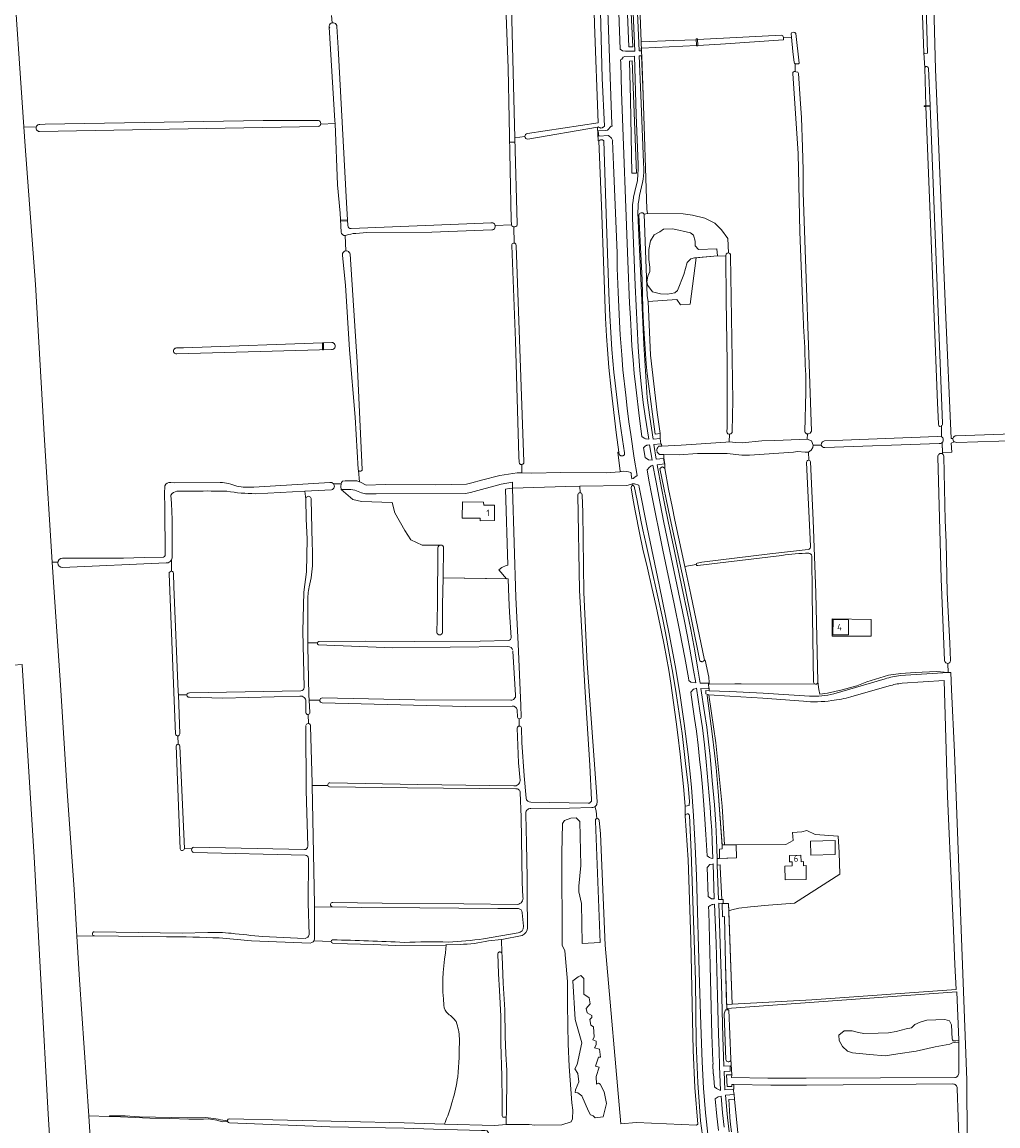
# Model space of a CAD drawing. Header units: metres. Extents: x 209813 to 223847, y 571801 to 587119.
# Tile 583 of 656: x 217179 to 217776, y 580161 to 580837. Entities that reach past the tile are written whole.
import ezdxf
from ezdxf.enums import TextEntityAlignment as Align

# ---------------------------------------------------------------- set-up
doc = ezdxf.new("R2010")
doc.units = ezdxf.units.M
for name, color, linetype, lineweight in [('B-RO-GR-BEPLANTING_CULTUUR_BOSPLANTSOEN-GV', 8, 'Continuous', 0), ('B-RO-GR-GRAS-GV', 8, 'Continuous', 0), ('B-RO-GR-HOUTWAL-GV', 8, 'Continuous', 0), ('B-RO-KW-KUNSTWERK_STUW-G', 8, 'Continuous', 0), ('B-RO-KW-KUNSTWERK_STUW-GV', 8, 'Continuous', 0), ('B-RO-OG-BEBOUWING-GV', 8, 'Continuous', 0), ('B-RO-OG-BEBOUWING-T18', 8, 'Continuous', 0), ('B-RO-OG-TERREIN_CULTUURSCHEIDING-GV', 8, 'Continuous', 0), ('B-RO-OG-TERREIN_ERF-GV', 8, 'Continuous', 0), ('B-RO-OG-WATER_GREPPEL-GV', 8, 'Continuous', 0), ('B-RO-OG-WATER_MEER-GV', 8, 'Continuous', 0), ('B-RO-OG-WEG-GV', 8, 'Continuous', 0), ('B-RO-VH-ONVERHARD-GV', 8, 'Continuous', 0)]:
    doc.layers.add(name, color=color, linetype=linetype, lineweight=lineweight)
doc.styles.add('NLCS-ISO-M200-T18', font='txt', dxfattribs={"height": 0.36})

msp = doc.modelspace()

# ---------------------------------------------------------------- linework, layer by layer
at = {"layer": 'B-RO-GR-BEPLANTING_CULTUUR_BOSPLANTSOEN-GV', "flags": 128}
for points in [[(217716.608, 580436.599), (217745.806, 580438.393), (217738.852, 580439.089), (217725.75, 580438.496), (217717.018, 580437.861), (217709.351, 580436.761), (217696.055, 580432.858), (217689.983, 580430.337), (217681.014, 580427.876), (217672.124, 580425.892), (217667.282, 580425.296), (217666.721, 580428.131), (217666.216, 580432.683)], [(217664.794, 580431.334), (217619.214, 580431.447), (217615.42, 580431.582), (217599.714, 580431.357), (217599.318, 580431.385), (217599.452, 580428.923), (217599.7, 580428.907), (217599.695, 580428.051), (217599.575, 580427.282), (217612.235, 580426.818), (217632.645, 580425.863), (217661.069, 580424.05)], [(217675.969, 580425.398), (217707.312, 580434.565)]]:
    msp.add_lwpolyline(points, dxfattribs=at)
at = {"layer": 'B-RO-GR-BEPLANTING_CULTUUR_BOSPLANTSOEN-GV'}
for points in [[(217666.216, 580432.683, -0.4378379), (217664.794, 580431.334)], [(217707.312, 580434.565, -0.0603189), (217716.608, 580436.599)], [(217661.069, 580424.05, 0.078137), (217675.969, 580425.398)]]:
    msp.add_lwpolyline(points, format="xyb", dxfattribs=at)
at = {"layer": 'B-RO-GR-GRAS-GV', "flags": 128}
for points in [[(217488.547, 580768.381), (217531.753, 580774.918), (217529.582, 580835.377), (217528.601, 580873.579), (217525.158, 580942.184), (217524.533, 580953.521), (217524.008, 580961.072), (217523.367, 580968.615), (217522.624, 580976.148), (217521.799, 580983.672), (217520.894, 580991.188)], [(217325.871, 580930.107), (217312.257, 580928.895), (217300.837, 580928.679), (217275.062, 580928.773), (217252.269, 580929.605), (217169.589, 580930.891), (217173.211, 580877.217), (217180.389, 580772.556)], [(217478.705, 580712.754), (217478.621, 580715.398), (217476.639, 580808.446), (217472.325, 580921.905)], [(217475.671, 580921.677), (217478.118, 580870.192), (217480.863, 580765.701)], [(217729.566, 580897.727), (217734.289, 580891.309), (217736.078, 580885.087), (217738.195, 580807.828), (217744.28, 580660.455), (217747.743, 580581.75), (217748.813, 580581.804)], [(217668.268, 580577.718), (217668.434, 580578.873), (217668.966, 580579.754), (217670.329, 580580.219), (217681.395, 580580.75), (217739.121, 580582.963), (217741.744, 580582.746), (217741.759, 580589.218), (217740.891, 580589.133), (217740.263, 580589.43), (217739.924, 580590.6), (217739.454, 580603.473), (217734.932, 580718.636), (217732.274, 580784.986), (217731.19, 580784.945), (217731.172, 580785.423), (217732.255, 580785.464), (217731.527, 580808.553), (217730.964, 580817.845), (217728.603, 580886.337)], [(217556.853, 580857.292), (217558.018, 580824.547), (217577.784, 580825.314), (217591.75, 580825.878), (217591.733, 580826.37), (217592.507, 580826.397), (217592.524, 580825.909), (217643.995, 580828.611), (217644.687, 580828.292), (217645.086, 580827.26)], [(217368.994, 580836.167), (217368.659, 580840.683)], [(217362.016, 580774.135), (217370.806, 580774.467), (217370.734, 580776.164), (217367.268, 580833.585)], [(217371.917, 580833.868), (217372.598, 580820.812), (217377.89, 580725.958), (217378.645, 580712.099)], [(217650.025, 580827.43), (217649.78, 580829.449), (217650.137, 580830.133), (217651.467, 580830.441), (217652.129, 580830.276), (217652.738, 580829.726), (217654.808, 580811.43), (217654.344, 580811.061), (217652.199, 580811.028)], [(217650.025, 580827.43), (217645.086, 580827.26), (217645.134, 580825.696), (217606.637, 580823.056), (217592.647, 580822.382), (217592.656, 580822.109), (217591.882, 580822.082), (217591.873, 580822.345), (217558.498, 580820.739), (217558.153, 580820.743), (217558.397, 580815.484), (217559.386, 580791.859), (217561.569, 580722.035), (217561.858, 580719.405), (217583.722, 580719.172), (217589.489, 580718.492), (217597.056, 580716.693), (217603.119, 580713.553), (217607.141, 580709.478), (217611.189, 580704.16), (217611.437, 580695.305)], [(217651.662, 580811.865), (217650.789, 580818.652), (217650.025, 580827.43)], [(217652.31, 580806.299), (217652.199, 580811.028)], [(217656.991, 580661.517), (217655.054, 580708.283), (217654.082, 580756.161), (217650.817, 580805.165)], [(217652.31, 580806.299), (217652.738, 580806.233), (217653.832, 580805.98), (217654.255, 580805.133), (217655.366, 580789.682), (217656.16, 580778.093), (217656.848, 580759.995), (217657.218, 580746.078), (217657.122, 580732.261), (217662.296, 580586.187), (217661.529, 580584.996), (217660.525, 580584.556), (217659.755, 580584.511), (217659.717, 580581.3), (217662.276, 580580.348), (217663.33, 580577.696)], [(217193.421, 580774.202), (217326.772, 580776.452), (217360.601, 580776.421)], [(217187.984, 580772.359), (217180.389, 580772.556), (217181.201, 580760.716), (217187.445, 580675.925), (217192.964, 580580.751), (217197.64, 580505.996), (217201.282, 580505.969)], [(217360.528, 580772.711), (217189.929, 580769.678)], [(217190.085, 580773.942), (217193.421, 580774.202)], [(217374.513, 580707.998), (217373.84, 580719.757), (217372.384, 580737.087), (217370.806, 580774.467)], [(217485.098, 580560.65), (217491.081, 580560.559), (217508.868, 580560.974), (217536.754, 580560.666), (217545.11, 580561.318), (217545.799, 580561.441), (217545.231, 580561.732), (217543.793, 580573.311), (217544.327, 580573.377), (217542.855, 580585.313), (217539.774, 580611.653), (217538.301, 580625.259), (217537.379, 580636.169), (217536.852, 580644.364), (217536.328, 580655.3), (217535.21, 580684.507), (217533.781, 580724.056), (217532.254, 580763.998), (217531.782, 580763.98), (217531.406, 580772.415), (217488.719, 580764.983)], [(217486.979, 580766.517), (217480.863, 580765.701), (217482.264, 580713.184)], [(217487.079, 580767.282), (217487.099, 580767.332)], [(217561.858, 580719.405), (217559.831, 580719.051), (217561.687, 580669.127), (217562.377, 580665.624)], [(217380.699, 580710.209), (217466.576, 580713.844)], [(217466.616, 580709.4), (217429.955, 580708.08), (217390.184, 580707.732), (217383.513, 580707.296)], [(217478.749, 580712.539), (217468.768, 580712.04)], [(217480.386, 580701.36), (217480.249, 580711.231)], [(217591.818, 580692.397), (217590.654, 580692.308), (217588.421, 580691.778), (217586.292, 580689.45), (217584.126, 580682.046), (217580.224, 580672.37), (217578.697, 580670.866), (217574.25, 580670.126), (217569.859, 580670.372), (217565.034, 580671.571), (217562.186, 580675.367), (217561.63, 580677.649), (217562.139, 580681.058), (217563.296, 580684.01), (217563.448, 580686.674), (217562.78, 580691.246), (217562.774, 580697.405), (217563.745, 580702.646), (217566.123, 580706.308), (217569.466, 580708.237), (217571.828, 580709.903), (217577.467, 580710.122), (217588.201, 580707.716), (217590.001, 580706.194), (217591.025, 580702.466), (217591.098, 580699.584), (217593.057, 580697.4), (217604.356, 580697.786), (217604.776, 580693.606)], [(217377.484, 580696.644), (217376.969, 580705.958)], [(217384.873, 580562.972), (217383.034, 580594.861), (217379.615, 580635.924), (217377.279, 580675.572), (217375.361, 580693.736)], [(217379.968, 580694.479), (217384.315, 580628.705), (217387.462, 580562.843)], [(217483.412, 580567.156), (217483.198, 580570.658), (217481.128, 580641.461), (217478.88, 580699.919)], [(217481.602, 580699.921), (217486.359, 580567.414)], [(217609.918, 580693.407), (217609.914, 580693.75)], [(217610.48, 580585.663), (217610.625, 580588.638), (217610.672, 580628.215), (217610.158, 580666.472), (217609.918, 580693.407), (217604.776, 580693.606), (217591.818, 580692.397), (217588.143, 580664.023), (217582.109, 580663.59), (217579.951, 580666.867), (217562.377, 580665.624)], [(217612.776, 580693.547), (217614.14, 580604.912), (217613.793, 580586.15)], [(217562.377, 580665.624), (217563.702, 580632.674), (217567.804, 580597.718), (217569.612, 580584.745), (217569.712, 580581.701), (217570.13, 580578.39), (217570.576, 580578.104), (217570.729, 580577.107), (217582.448, 580577.563), (217609.958, 580579.395), (217611.998, 580579.736)], [(217277.995, 580637.301), (217368.793, 580640.488)], [(217273.858, 580637.18), (217277.995, 580637.301)], [(217368.65, 580636.18), (217273.942, 580633.459)], [(217658.243, 580586.024), (217658.755, 580610.166)], [(217750.84, 580583.35), (217802.666, 580585.164), (217802.433, 580591.732)], [(217612.046, 580584.363), (217611.998, 580579.736), (217612.179, 580579.766), (217615.789, 580579.268), (217619.811, 580579.109), (217631.929, 580580.326), (217639.866, 580580.432), (217655, 580581.067), (217659.717, 580581.3)], [(217742.341, 580572.358), (217742.233, 580579.226)], [(217749.539, 580579.752), (217747.768, 580578.795), (217748.202, 580573.318), (217742.33, 580573.056)], [(217802.919, 580574.136), (217802.68, 580580.967), (217751.133, 580579.364)], [(217660.542, 580573.375), (217658.417, 580573.35), (217653.659, 580573.665), (217651.216, 580573.287), (217624.366, 580571.583), (217619.616, 580571.576), (217610.686, 580572.443), (217607.054, 580572.524), (217592.515, 580572.521), (217581.376, 580571.722), (217571.86, 580571.924), (217571.898, 580569.944), (217572.638, 580565.835), (217572.57, 580563.384), (217574.849, 580550.668), (217576.935, 580540.107), (217578.701, 580531.677), (217584.741, 580503.428)], [(217668.268, 580577.718), (217663.33, 580577.696), (217663.17, 580576.161), (217662.15, 580574.479), (217660.542, 580573.375), (217660.637, 580568.397)], [(217740.466, 580578.693), (217670.422, 580576.227)], [(217385.729, 580555.21), (217386.278, 580555.018), (217389.819, 580553.217), (217401.375, 580553.575), (217432.375, 580553.283), (217451.165, 580553.828), (217454.439, 580554.484), (217460.355, 580556.16), (217471.623, 580559.137), (217482.304, 580560.693), (217485.098, 580560.65), (217484.966, 580565.74)], [(217661.755, 580515.8), (217659.3, 580567.114)], [(217661.644, 580567.413), (217663.242, 580531.63), (217665.03, 580487.179), (217666.216, 580432.683), (217666.721, 580428.131), (217667.282, 580425.296), (217672.124, 580425.892), (217681.014, 580427.876), (217689.983, 580430.337), (217696.055, 580432.858), (217709.351, 580436.761), (217717.018, 580437.861), (217725.75, 580438.496), (217738.852, 580439.089), (217745.806, 580438.393)], [(217745.615, 580443.961), (217744.392, 580444.351), (217743.787, 580445.238), (217743.715, 580445.919), (217741.645, 580495.728), (217739.615, 580570.557)], [(217743.259, 580570.617), (217744.152, 580531.575), (217744.657, 580518.27), (217745.275, 580487.451), (217747.001, 580456.453), (217747.326, 580445.757)], [(217369.799, 580554.036), (217374.545, 580554.042), (217374.681, 580554.8), (217375.4, 580555.607), (217377.074, 580555.799), (217384.048, 580555.799), (217385.729, 580555.21), (217385.216, 580562.107)], [(217266.812, 580510.133), (217266.683, 580539.708), (217266.528, 580547.876), (217266.651, 580552.781)], [(217270.303, 580554.782), (217272.617, 580554.632), (217300.54, 580554.799)], [(217321.115, 580552.013), (217367.682, 580554.766)], [(217435.477, 580516.489), (217424.033, 580516.347), (217417.17, 580519.676), (217413.427, 580525.488), (217407.415, 580536.165), (217405.737, 580542.485), (217387.044, 580543.072), (217381.593, 580544.453), (217374.553, 580550.474), (217374.245, 580552.374), (217374.545, 580554.042)], [(217520.661, 580548.509), (217520.505, 580552.527), (217512.001, 580552.397), (217479.424, 580551.31), (217481.431, 580484.334)], [(217532.388, 580348.11), (217533.208, 580339.676), (217535.977, 580271.539), (217545.653, 580162.252), (217555.309, 580162.981), (217591.959, 580161.273), (217592.695, 580161.889), (217591.003, 580184.398), (217589.93, 580207.276), (217589.577, 580225.506), (217588.55, 580275.041), (217586.782, 580323.715), (217585.06, 580350.718), (217585.002, 580356.721), (217583.977, 580368.638), (217582.839, 580380.545), (217581.981, 580388.472), (217580.558, 580400.348), (217579.535, 580408.256), (217577.92, 580420.108), (217576.195, 580431.945), (217574.932, 580439.818), (217573.547, 580447.67), (217572.052, 580455.503), (217570.473, 580463.32), (217568.837, 580471.125), (217567.155, 580478.92), (217564.558, 580490.595), (217561.892, 580502.255), (217559.191, 580513.907), (217557.08, 580523.931), (217554.59, 580536.49), (217553.222, 580544.049), (217551.906, 580551.618), (217552.246, 580552.453), (217552.484, 580552.784), (217552.638, 580552.88), (217552.567, 580553.926), (217551.593, 580553.563), (217549.381, 580552.969), (217520.505, 580552.527)], [(217270.388, 580547.093), (217270.765, 580541.856), (217271.234, 580532.085), (217271.109, 580508.838)], [(217285.286, 580549.531), (217274.057, 580549.397)], [(217352.36, 580549.45), (217322.087, 580547.92)], [(217368.589, 580550.27), (217352.36, 580549.45), (217352.987, 580544.608)], [(217527.728, 580360.485), (217526.646, 580381.762), (217523.511, 580429.712), (217520.262, 580488.901), (217519.309, 580547.295)], [(217522.027, 580547.336), (217522.357, 580536.405), (217523, 580487.427), (217524.984, 580444.035), (217530.996, 580362.5), (217531.091, 580359.022)], [(217351.845, 580429.277), (217351.095, 580463.782), (217351.624, 580487.595), (217353.344, 580500.03), (217353.741, 580520.139), (217353.113, 580532.463), (217352.987, 580544.577)], [(217356.203, 580544.623), (217356.846, 580517.432)], [(217433.078, 580462.765), (217433.399, 580479.825), (217433.763, 580514.751)], [(217592.288, 580505.492), (217595.203, 580506.109), (217636.747, 580511.086), (217660.307, 580513.79)], [(217197.64, 580505.996), (217198.954, 580487.643), (217202.753, 580430.651), (217206.946, 580365.879), (217211.098, 580305.554), (217212.857, 580277.099), (217223.569, 580277.279)], [(217204.048, 580508.398), (217241.391, 580508.421), (217253.974, 580508.892), (217265.832, 580509.129)], [(217267.432, 580505.517), (217204.125, 580502.733)], [(217270.661, 580500.425), (217270.656, 580507.254)], [(217591.756, 580504.496), (217584.741, 580503.428), (217588.398, 580486.322), (217596.75, 580445.984), (217597.324, 580446.105), (217599.393, 580435.649), (217599.72, 580432.295), (217599.714, 580431.357), (217615.42, 580431.582), (217619.214, 580431.447), (217664.794, 580431.334)], [(217644.047, 580510.182), (217592.697, 580503.921)], [(217663.556, 580432.525), (217662.663, 580485.936), (217662.418, 580509.767)], [(217273.18, 580400.663), (217269.245, 580498.967)], [(217272.005, 580499.12), (217272.117, 580491.034), (217274.895, 580426.608), (217274.957, 580424.807)], [(217478.446, 580459.815), (217477.45, 580475.452), (217477.047, 580484.202), (217476.709, 580495.734), (217436.849, 580496.394), (217436.504, 580479.948), (217436.509, 580462.776)], [(217481.431, 580484.334), (217482.725, 580455.977), (217484.536, 580418.316), (217484.712, 580411.291)], [(217354.203, 580481.738), (217354.217, 580456.734), (217359.967, 580456.549)], [(217360.832, 580457.495), (217389.288, 580457.733), (217419.666, 580457.512), (217459.657, 580457.72), (217476.944, 580457.991)], [(217354.217, 580456.734), (217354.218, 580454.622), (217354.784, 580424.647), (217354.957, 580421.612)], [(217476.591, 580454.446), (217405.863, 580453.596), (217360.726, 580455.351)], [(217481.272, 580424.649), (217479.622, 580451.629)], [(217745.615, 580443.961), (217745.806, 580438.393), (217747.547, 580438.5), (217747.865, 580428.044), (217749.765, 580389.619), (217757.333, 580188.975), (217757.227, 580185.505), (217757.965, 580096.455), (217760.983, 580045.344), (217761.501, 580030.249)], [(217179.342, 580442.874), (217179.315, 580443.36), (217168.437, 580442.639)], [(217223.543, 579682.462), (217223.182, 579689.435), (217221.739, 579723.456), (217219.867, 579763.643), (217217.247, 579803.117), (217214.464, 579850.074), (217212.856, 579882.781), (217210.752, 579928.039), (217207.621, 579982.37), (217200.218, 580090.867), (217195.291, 580168.008), (217186.665, 580325.601), (217179.342, 580442.874)], [(217657.355, 580420.914), (217632.405, 580422.709), (217612.331, 580424.068), (217599.508, 580424.859), (217603.836, 580395.355), (217607.566, 580356.699), (217609.153, 580333.049), (217616.177, 580332.949), (217646.603, 580333.252), (217651.128, 580335.594), (217650.691, 580340.475), (217656.287, 580340.912), (217659.343, 580341.785), (217664.465, 580339.197), (217678.552, 580338.372), (217679.147, 580328.291), (217679.544, 580315.035), (217651.789, 580297.258), (217635.98, 580296.001), (217624.934, 580295.009), (217617.923, 580294.215), (217613.557, 580293.223), (217611.66, 580292.494), (217613.758, 580235.495), (217662.417, 580238.179), (217750.787, 580244.373), (217749.897, 580259.803), (217749.071, 580280.525), (217748.034, 580303.258), (217745.43, 580362.665), (217743.399, 580433.49)], [(217709.829, 580430.283), (217686.422, 580423.674)], [(217743.399, 580433.49), (217717.696, 580431.887)], [(217280.108, 580424.733), (217274.957, 580424.807), (217275.785, 580400.897)], [(217349.317, 580424.059), (217302.147, 580422.772), (217281.669, 580423.317)], [(217281.69, 580425.989), (217349.882, 580427.233)], [(217352.977, 580413.878), (217352.963, 580420.775)], [(217361.503, 580421.467), (217354.957, 580421.612), (217355.391, 580414.006)], [(217479.191, 580417.949), (217450.578, 580417.613), (217362.835, 580419.875)], [(217363.004, 580422.89), (217419.622, 580421.714), (217478.265, 580421.466)], [(217354.363, 580412.8), (217354.582, 580407.258)], [(217482.405, 580411.117), (217482.184, 580415.649)], [(217483.527, 580405.684), (217483.431, 580410.11)], [(217354.075, 580332.12), (217353.079, 580366.151), (217352.994, 580405.976)], [(217355.822, 580405.708), (217356.761, 580370.777)], [(217483.979, 580372.318), (217482.99, 580383.217), (217482.288, 580404.467)], [(217484.882, 580404.536), (217485.106, 580395.652), (217486.487, 580375.14), (217487.628, 580361.491)], [(217274.747, 580394.579), (217274.574, 580399.624)], [(217276.025, 580330.59), (217273.559, 580393.486)], [(217275.753, 580393.404), (217278.629, 580330.76)], [(217356.761, 580370.777), (217356.79, 580369.256), (217366.394, 580369.352)], [(217367.685, 580370.98), (217421.491, 580369.826), (217480.216, 580369.008)], [(217356.79, 580369.256), (217358.196, 580296.477), (217358.199, 580294.783)], [(217481.398, 580367.351), (217415.153, 580367.876), (217367.415, 580368.525)], [(217485.745, 580300.903), (217485.32, 580310.132), (217484.59, 580349.972), (217484.08, 580364.997)], [(217527.887, 580355.855), (217514.254, 580355.458), (217490.518, 580355.263)], [(217490.53, 580359.007), (217525.695, 580358.384)], [(217529.787, 580356.374), (217530.476, 580353.69), (217530.913, 580349.158)], [(217472.733, 580266.824), (217472.983, 580264.791), (217473.721, 580248.307), (217474.669, 580231.864), (217474.926, 580215.91), (217475.347, 580205.028), (217475.896, 580194.833), (217475.959, 580187.761), (217475.654, 580172.87), (217475.522, 580161.765), (217476.348, 580161.826), (217489.644, 580161.694), (217492.96, 580161.283), (217509.548, 580161.589), (217515.227, 580163.408), (217516.075, 580165.307), (217516.245, 580170.539), (217515.65, 580174.963), (217513.941, 580197.222), (217513.361, 580211.11), (217513.173, 580222.219), (217512.921, 580235.718), (217512.94, 580249.231), (217511.404, 580268.041), (217509.732, 580271.478), (217509.439, 580327.881), (217509.843, 580345.935), (217511.166, 580347.787), (217515.142, 580349.343), (217518.273, 580349.403), (217520.562, 580347.316), (217521.087, 580320.34), (217519.898, 580307.703), (217519.898, 580304.21), (217521.539, 580297.141), (217522.016, 580272.638), (217532.991, 580273.268), (217530.109, 580347.461), (217530.202, 580348.433), (217530.451, 580348.95), (217530.913, 580349.158)], [(217487.421, 580351.757), (217487.965, 580333.889), (217488.332, 580313.041), (217488.289, 580301.923), (217488.482, 580282.233)], [(217278.629, 580330.76), (217283.182, 580330.521)], [(217284.312, 580331.504), (217352.034, 580330.062)], [(217352.557, 580326.583), (217284.21, 580328.264)], [(217354.889, 580278.027), (217354.423, 580297.344), (217354.508, 580324.577)], [(217483, 580293.952), (217470.481, 580293.923), (217422.744, 580294.381), (217386.995, 580294.586), (217369.28, 580295.03), (217358.199, 580294.783), (217358.233, 580275.451)], [(217369.457, 580297.718), (217399.575, 580297.222), (217449.514, 580296.751), (217482.453, 580296.537)], [(217486.058, 580283.086), (217485.225, 580291.361)], [(217212.857, 580277.099), (217214.51, 580250.365), (217220.074, 580166.987), (217232.512, 580166.757), (217232.866, 580167.146), (217242.407, 580166.99), (217251.113, 580166.394), (217280.733, 580165.865), (217291.737, 580165.969), (217299.251, 580164.929), (217300.726, 580164.535), (217303.636, 580164.195), (217305.078, 580164.444)], [(217223.494, 580279.803), (217277.356, 580278.964), (217292.939, 580279.308)], [(217267.612, 580276.655), (217223.569, 580277.279)], [(217355.512, 580272.847), (217319.672, 580274.184), (217299.986, 580275.971)], [(217326.476, 580276.947), (217352.048, 580275.708)], [(217461.622, 580275.462), (217482.725, 580279.012)], [(217475.446, 580166.291), (217474.416, 580166.195), (217473.511, 580166.275), (217473.095, 580166.975), (217473.046, 580176.697), (217472.82, 580191.336), (217472.241, 580211.272), (217472.301, 580228.087), (217471.379, 580243.73), (217470.696, 580254.095), (217470.454, 580266.49), (217470.664, 580266.909), (217470.909, 580267.176), (217471.112, 580267.308), (217471.456, 580267.423), (217471.818, 580267.431), (217472.166, 580267.33), (217472.468, 580267.13), (217472.733, 580266.824), (217472.556, 580275.056), (217464.741, 580274.161)], [(217485.194, 580277.504), (217472.796, 580275.083), (217472.556, 580275.056)], [(217357.789, 580274.154), (217368.374, 580273.77)], [(217438.697, 580271.656), (217438.215, 580271.634), (217407.674, 580271.394), (217394.332, 580272.017), (217378.44, 580272.425), (217369.329, 580272.811)], [(217447.237, 580272.045), (217438.697, 580271.656), (217438.288, 580266.902)], [(217694.21, 580217.518), (217703.03, 580217.593), (217709.407, 580217.898), (217714.149, 580218.668), (217720.157, 580220.396), (217723.374, 580221.042), (217725.584, 580222.952), (217728.861, 580224.412), (217732.809, 580225.562), (217743.863, 580226.094), (217746.688, 580225.132), (217748.009, 580222.813), (217748.404, 580214.023), (217748.46, 580213.605), (217748.94, 580212.899), (217750.59, 580212.976), (217752.333, 580213.375), (217751.257, 580242.968), (217610.433, 580232.753), (217610.438, 580232.558), (217611.765, 580231.962)], [(217611.765, 580231.962), (217612.992, 580201.783), (217613.469, 580192.264), (217613.4, 580190.438), (217635.465, 580190.12), (217659.055, 580190.043), (217749.872, 580190.467)], [(217694.21, 580217.518), (217690.998, 580218.08), (217687.135, 580219.197), (217682.283, 580219.066), (217678.928, 580216.373), (217679.18, 580213.149), (217681.263, 580209.439), (217684.243, 580206.606), (217687.338, 580205.722), (217697.853, 580204.668), (217707.304, 580203.818), (217715.103, 580205.047), (217726.215, 580206.576), (217737.857, 580209.348), (217747.003, 580210.87), (217748.59, 580211.735), (217751.492, 580212.08), (217752.484, 580211.727), (217752.333, 580213.375)], [(217752.387, 580193.712), (217752.484, 580211.727)], [(217748.758, 580186.596), (217659.26, 580185.845), (217637.499, 580185.859), (217614.757, 580186.309), (217614.773, 580183.438), (217614.446, 580183.301), (217614.898, 580180.122), (217615.062, 580180.136), (217615.21, 580177.372), (217617.152, 580156.686), (217626.677, 580104.696), (217640.636, 580028.106), (217640.476, 580027.395), (217641.448, 580020.215), (217642.374, 580018.571), (217646.361, 579996.698), (217646.361, 579996.398)], [(217758.21, 580028.713), (217755.354, 580061.288), (217752.579, 580148.659), (217751.416, 580183.886)], [(217220.074, 580166.987), (217222.086, 580137.033), (217224.014, 580102.785)], [(217305.161, 580163.41), (217304.196, 580163.557), (217302.239, 580163.432), (217299.768, 580163.957), (217298.407, 580164.395), (217293.104, 580165.237), (217290.211, 580165.035), (217281.257, 580165.049), (217269.643, 580165.515), (217257.545, 580165.676), (217239.467, 580166.409), (217233.165, 580166.604), (217232.512, 580166.757)], [(217306.067, 580165.327), (217413.023, 580162.754), (217431.758, 580162.231), (217437.659, 580161.874)], [(217469.805, 580045.641), (217464.797, 580153.33), (217464.69, 580156.748), (217463.882, 580157.926), (217462.472, 580158.139), (217460.349, 580158.148), (217431.056, 580158.881), (217412.999, 580159.561), (217367.684, 580160.252), (217306.215, 580162.7)], [(217437.659, 580161.874), (217468.464, 580161.244), (217475.522, 580161.765)]]:
    msp.add_lwpolyline(points, dxfattribs=at)
at = {"layer": 'B-RO-GR-GRAS-GV'}
for points in [[(217652.199, 580811.028, -0.1537738), (217651.662, 580811.865)], [(217650.817, 580805.165, -0.4880687), (217652.31, 580806.299)], [(217376.969, 580705.958, -0.3820166), (217374.513, 580707.998)], [(217383.513, 580707.296, 0.0772825), (217377.388, 580706.011)], [(217378.645, 580712.099, 0.4067501), (217380.699, 580710.209)], [(217657.51, 580647.979, 0.0033078), (217656.991, 580661.517)], [(217658.296, 580635.101, 0.0130254), (217657.51, 580647.979)], [(217368.793, 580640.488, -1.0289918), (217368.65, 580636.18)], [(217273.942, 580633.459, -1.0357311), (217273.858, 580637.18)], [(217658.63, 580622.892, -0.018358), (217658.296, 580635.101)], [(217658.755, 580610.166, 0.02412), (217658.63, 580622.892)], [(217659.755, 580584.511, -0.354713), (217658.243, 580586.024)], [(217742.233, 580579.226, -0.2252822), (217740.466, 580578.693)], [(217748.813, 580581.804, -0.3576663), (217750.84, 580583.35)], [(217751.133, 580579.364, -0.2131903), (217749.539, 580579.752)], [(217670.422, 580576.227, -0.3725898), (217668.268, 580577.718)], [(217266.651, 580552.781, -0.3286243), (217270.303, 580554.782)], [(217300.54, 580554.799, -0.0769101), (217310.701, 580552.571)], [(217310.701, 580552.571, 0.0766443), (217321.115, 580552.013)], [(217274.057, 580549.397, 0.2456688), (217270.388, 580547.093)], [(217304.642, 580549.421, 0.0105379), (217285.286, 580549.531)], [(217322.087, 580547.92, -0.0382619), (217304.642, 580549.421)], [(217352.987, 580544.608, -1.0755699), (217356.203, 580544.623)], [(217356.846, 580517.432, -0.0048128), (217356.979, 580505.583)], [(217433.763, 580514.751, -0.4073187), (217435.477, 580516.489)], [(217660.692, 580511.474, 0.0370043), (217644.047, 580510.182)], [(217660.307, 580513.79, 0.3761566), (217661.755, 580515.8)], [(217662.418, 580509.767, 0.3842057), (217660.692, 580511.474)], [(217265.832, 580509.129, 0.4092229), (217266.812, 580510.133)], [(217356.979, 580505.583, -0.0696976), (217354.895, 580490.912)], [(217354.895, 580490.912, 0.0575717), (217354.203, 580481.738)], [(217436.509, 580462.776, -0.7423481), (217433.078, 580462.765)], [(217476.944, 580457.991, 0.3749733), (217478.446, 580459.815)], [(217479.553, 580452.112, 0.3532797), (217476.591, 580454.446)], [(217747.326, 580445.757, -0.3966726), (217745.615, 580443.961)], [(217664.794, 580431.334, -0.3651238), (217663.556, 580432.525)], [(217717.696, 580431.887, 0.0412081), (217709.829, 580430.283)], [(217352.963, 580420.775, 0.4539209), (217349.317, 580424.059)], [(217349.882, 580427.233, 0.4154808), (217351.845, 580429.277)], [(217478.265, 580421.466, 0.433574), (217481.272, 580424.649)], [(217686.422, 580423.674, -0.0613153), (217674.664, 580421.321)], [(217482.184, 580415.649, 0.3514834), (217479.191, 580417.949)], [(217674.664, 580421.321, -0.065576), (217657.355, 580420.914)], [(217480.216, 580369.008, 0.4195824), (217483.979, 580372.318)], [(217484.08, 580364.997, 0.4153545), (217481.398, 580367.351)], [(217487.628, 580361.491, 0.3383505), (217490.53, 580359.007)], [(217525.695, 580358.384, 0.4344642), (217527.728, 580360.485)], [(217490.518, 580355.263, 0.4477695), (217487.421, 580351.757)], [(217530.913, 580349.158, -0.2929007), (217532.388, 580348.11)], [(217278.629, 580330.76, -0.9153762), (217276.025, 580330.59)], [(217352.034, 580330.062, 0.4291381), (217354.075, 580332.12)], [(217354.508, 580324.577, 0.4081256), (217352.557, 580326.583)], [(217369.28, 580295.03, -0.9937772), (217369.457, 580297.718)], [(217482.453, 580296.537, 0.4503755), (217485.72, 580301.022)], [(217485.223, 580291.493, 0.362606), (217483, 580293.952)], [(217485.225, 580291.361, 0.0147027), (217485.223, 580291.493)], [(217482.725, 580279.012, 0.4076005), (217486.058, 580283.086)], [(217488.482, 580282.233, -0.3222061), (217485.194, 580277.504)], [(217223.569, 580277.279, -0.9505326), (217223.494, 580279.803)], [(217299.986, 580275.971, 0.0110546), (217267.612, 580276.655)], [(217292.939, 580279.308, -0.0343809), (217307.34, 580278.795)], [(217307.34, 580278.795, 0.0080733), (217326.476, 580276.947)], [(217352.516, 580275.706, 0.3579219), (217354.889, 580278.027)], [(217369.324, 580274.787, -0.0069212), (217413.1, 580273.268)], [(217440.046, 580273.442, 0.0221682), (217461.622, 580275.462)], [(217413.1, 580273.268, -0.0168478), (217440.046, 580273.442)], [(217464.741, 580274.161, -0.0505241), (217447.237, 580272.045)], [(217437.409, 580234.74, -0.067746), (217438.288, 580266.902)], [(217439.988, 580229.461, -0.2304131), (217437.409, 580234.74)], [(217439.988, 580229.461, -0.0925074), (217444.865, 580224.729)], [(217446.828, 580214.495, 0.082458), (217444.865, 580224.729)], [(217446.828, 580214.495, -0.0249718), (217445.851, 580190.914)], [(217749.872, 580190.467, 0.4153206), (217752.396, 580193.65)], [(217445.851, 580190.914, -0.059545), (217437.659, 580161.874)], [(217751.416, 580183.886, 0.4273398), (217748.758, 580186.596)], [(217305.078, 580164.444, -0.2667906), (217306.067, 580165.327)], [(217306.215, 580162.7, -0.2540359), (217305.161, 580163.41)]]:
    msp.add_lwpolyline(points, format="xyb", dxfattribs=at)
at = {"layer": 'B-RO-GR-GRAS-GV', "flags": 128}
msp.add_lwpolyline([(217674.976, 580460.784), (217675.024, 580471.326), (217698.722, 580470.838), (217698.722, 580460.718)], close=True, dxfattribs=at)
at = {"layer": 'B-RO-GR-GRAS-GV'}
for centre, radius, start, end in [((217369.582, 580833.907), 2.335, 359.048152, 207.228217), ((217360.172, 580774.573), 1.895, 280.829945, 75.447924), ((217190.045, 580771.809), 2.133, 88.93276, 269.290164), ((217488.672, 580766.684), 1.701, 94.220484, 269.290164), ((217466.585, 580711.622), 2.223, 270.801362, 104.095814), ((217480.48, 580713.01), 1.794, 195.218829, 6.692989), ((217480.24, 580700.003), 1.365, 356.54724, 207.228217), ((217377.633, 580694.307), 2.341, 4.201269, 194.80565), ((217611.36, 580693.858), 1.449, 347.621904, 184.309905), ((217612.117, 580586.042), 1.681, 193.034836, 0.963411), ((217741.435, 580570.768), 1.83, 7.311122, 189.076072), ((217484.891, 580567.218), 1.48, 182.409469, 6.692989), ((217660.479, 580567.228), 1.18, 9.037475, 183.346494), ((217386.168, 580562.985), 1.295, 180.579512, 355.233833), ((217368.088, 580552.508), 2.294, 282.612722, 104.095814), ((217520.671, 580547.139), 1.37, 8.259062, 171.887339), ((217204.085, 580505.566), 2.832, 90.752386, 269.290164), ((217267.651, 580508.971), 3.461, 266.376394, 355.233833), ((217592.537, 580504.719), 0.813, 107.879733, 280.74932), ((217270.626, 580499.044), 1.382, 3.156386, 183.346494), ((217361.069, 580456.41), 1.111, 102.317418, 252.10143), ((217281.46, 580424.655), 1.354, 80.201169, 280.74932), ((217363.013, 580421.378), 1.512, 90.322664, 263.560586), ((217354.181, 580413.996), 1.21, 185.592392, 0.963411), ((217483.554, 580411.262), 1.159, 187.187132, 0.963411), ((217354.409, 580405.848), 1.42, 354.328118, 155.662016), ((217483.589, 580404.383), 1.302, 6.747415, 177.616916), ((217274.468, 580400.937), 1.317, 192.003231, 0.963411), ((217274.657, 580393.484), 1.099, 355.837227, 178.580327), ((217367.564, 580369.75), 1.236, 84.363621, 263.560586), ((217528.088, 580358.857), 3.009, 266.173825, 0.963411), ((217284.742, 580329.869), 1.691, 104.729948, 252.10143), ((217355.389, 580275.697), 2.853, 272.461025, 355.233833), ((217369.363, 580273.799), 0.989, 92.245015, 269.290164)]:
    msp.add_arc(centre, radius, start, end, dxfattribs=at)
at = {"layer": 'B-RO-GR-HOUTWAL-GV', "flags": 128}
for points in [[(217607.566, 580356.699), (217603.836, 580395.355), (217599.508, 580424.859), (217598.701, 580424.909), (217598.524, 580424.459), (217601.573, 580400.941), (217603.007, 580389.17), (217603.928, 580380.326), (217605.219, 580365.56), (217607.543, 580333.072), (217609.153, 580333.049)], [(217607.636, 580297.119), (217607.901, 580288.945), (217609.045, 580289.065), (217609.691, 580260.091), (217610.364, 580235.275), (217613.758, 580235.495), (217611.491, 580297.099)]]:
    msp.add_lwpolyline(points, close=True, dxfattribs=at)
at = {"layer": 'B-RO-KW-KUNSTWERK_STUW-G', "flags": 128}
msp.add_lwpolyline([(217477.606, 580763.04), (217480.934, 580763.04)], dxfattribs=at)
at = {"layer": 'B-RO-KW-KUNSTWERK_STUW-GV', "flags": 128}
for points in [[(217591.873, 580822.345), (217591.882, 580822.082), (217592.656, 580822.109), (217592.507, 580826.397), (217591.733, 580826.37)], [(217732.255, 580785.464), (217731.172, 580785.423), (217731.19, 580784.945), (217734.939, 580785.088), (217734.92, 580785.566)], [(217374.093, 580715.337), (217374.129, 580714.705), (217378.493, 580714.887), (217378.46, 580715.495)], [(217363.111, 580636.94), (217363.118, 580636.021), (217363.692, 580636.037), (217363.692, 580640.309), (217363.084, 580640.288)]]:
    msp.add_lwpolyline(points, close=True, dxfattribs=at)
at = {"layer": 'B-RO-OG-BEBOUWING-GV', "flags": 128}
for points in [[(217448.659, 580533.003), (217459.478, 580532.894), (217459.499, 580531.357), (217468.391, 580531.423), (217468.312, 580540.923), (217461.797, 580540.879), (217461.696, 580542.785), (217448.752, 580542.999)], [(217675.379, 580461.602), (217684.855, 580461.447), (217685.008, 580470.779), (217675.532, 580470.934)], [(217661.684, 580335.277), (217661.844, 580326.727), (217676.859, 580327.034), (217676.699, 580335.584)], [(217645.938, 580319.963), (217646.099, 580311.474), (217659.097, 580311.72), (217658.936, 580320.219), (217657.436, 580320.191), (217657.389, 580322.68), (217655.889, 580322.652), (217655.814, 580326.651), (217648.796, 580326.507), (217648.857, 580322.51), (217650.355, 580322.514), (217650.405, 580320.048)]]:
    msp.add_lwpolyline(points, close=True, dxfattribs=at)
at = {"layer": 'B-RO-OG-TERREIN_CULTUURSCHEIDING-GV', "flags": 128}
msp.add_lwpolyline([(217607.543, 580333.072), (217607.644, 580330.435), (217605.988, 580330.361), (217606.038, 580324.672), (217616.305, 580325.004), (217616.177, 580332.949)], close=True, dxfattribs=at)
at = {"layer": 'B-RO-OG-TERREIN_ERF-GV', "flags": 128}
for points in [[(217437.235, 580514.796), (217436.849, 580496.394), (217475.683, 580495.751), (217470.922, 580501.361), (217472.79, 580502.781), (217475.461, 580504.066), (217476.461, 580504.217), (217475.102, 580550.631), (217477.234, 580551.088), (217479.424, 580551.31), (217479.314, 580554.991), (217472.35, 580553.746), (217453.664, 580548.621), (217450.589, 580548.033), (217396.04, 580547.814), (217389.449, 580547.912), (217386.932, 580548.541), (217382.971, 580550.171), (217380.374, 580550.562), (217374.553, 580550.474)], [(217374.553, 580550.474), (217381.593, 580544.453), (217387.044, 580543.072), (217405.737, 580542.485), (217407.415, 580536.165), (217413.427, 580525.488), (217417.17, 580519.676), (217424.033, 580516.347), (217435.477, 580516.489)]]:
    msp.add_lwpolyline(points, dxfattribs=at)
for points in [[(217459.499, 580531.357), (217459.478, 580532.894), (217448.659, 580533.003), (217448.752, 580542.999), (217461.696, 580542.785), (217461.797, 580540.879), (217468.312, 580540.923), (217468.391, 580531.423)], [(217698.722, 580470.838), (217675.024, 580471.326), (217674.976, 580460.784), (217698.722, 580460.718)], [(217685.008, 580470.779), (217684.855, 580461.447), (217675.379, 580461.602), (217675.532, 580470.934)], [(217608.195, 580297.096), (217611.491, 580297.099), (217611.66, 580292.494), (217613.557, 580293.223), (217617.923, 580294.215), (217624.934, 580295.009), (217635.98, 580296.001), (217651.789, 580297.258), (217679.544, 580315.035), (217679.147, 580328.291), (217678.552, 580338.372), (217664.465, 580339.197), (217659.343, 580341.785), (217656.287, 580340.912), (217650.691, 580340.475), (217651.128, 580335.594), (217646.603, 580333.252), (217616.177, 580332.949), (217616.305, 580325.004), (217604.472, 580324.596), (217604.608, 580320.56), (217606.395, 580320.636), (217606.44, 580319.279), (217607.519, 580299.463), (217608.272, 580299.483)], [(217676.859, 580327.034), (217661.844, 580326.727), (217661.684, 580335.277), (217676.699, 580335.584)], [(217655.889, 580322.652), (217657.389, 580322.68), (217657.436, 580320.191), (217658.936, 580320.219), (217659.097, 580311.72), (217646.099, 580311.474), (217645.938, 580319.963), (217650.405, 580320.048), (217650.355, 580322.514), (217648.857, 580322.51), (217648.796, 580326.507), (217655.814, 580326.651)]]:
    msp.add_lwpolyline(points, close=True, dxfattribs=at)
at = {"layer": 'B-RO-OG-TERREIN_ERF-GV'}
msp.add_lwpolyline([(217435.477, 580516.489, -0.4077106), (217437.235, 580514.796)], format="xyb", dxfattribs=at)
at = {"layer": 'B-RO-OG-WATER_GREPPEL-GV', "flags": 128}
msp.add_lwpolyline([(217604.356, 580697.786), (217593.057, 580697.4), (217591.098, 580699.584), (217591.025, 580702.466), (217590.001, 580706.194), (217588.201, 580707.716), (217577.467, 580710.122), (217571.828, 580709.903), (217569.466, 580708.237), (217566.123, 580706.308), (217563.745, 580702.646), (217562.774, 580697.405), (217562.78, 580691.246), (217563.448, 580686.674), (217563.296, 580684.01), (217562.139, 580681.058), (217561.63, 580677.649), (217562.186, 580675.367), (217565.034, 580671.571), (217569.859, 580670.372), (217574.25, 580670.126), (217578.697, 580670.866), (217580.224, 580672.37), (217584.126, 580682.046), (217586.292, 580689.45), (217588.421, 580691.778), (217590.654, 580692.308), (217604.776, 580693.606)], close=True, dxfattribs=at)
msp.add_lwpolyline([(217305.078, 580164.444), (217303.636, 580164.195), (217300.726, 580164.535), (217299.251, 580164.929), (217291.737, 580165.969), (217280.733, 580165.865), (217251.113, 580166.394), (217242.407, 580166.99), (217232.866, 580167.146), (217232.512, 580166.757), (217233.165, 580166.604), (217239.467, 580166.409), (217257.545, 580165.676), (217269.643, 580165.515), (217281.257, 580165.049), (217290.211, 580165.035), (217293.104, 580165.237), (217298.407, 580164.395), (217299.768, 580163.957), (217302.239, 580163.432), (217304.196, 580163.557), (217305.161, 580163.41)], dxfattribs=at)
at = {"layer": 'B-RO-OG-WATER_GREPPEL-GV'}
msp.add_lwpolyline([(217305.161, 580163.41, -0.2022223), (217305.078, 580164.444)], format="xyb", dxfattribs=at)
at = {"layer": 'B-RO-OG-WATER_MEER-GV', "flags": 128}
msp.add_lwpolyline([(217528.72, 580167.033), (217529.998, 580165.802), (217534.759, 580166.516), (217536.843, 580174.593), (217535.535, 580181.814), (217532.984, 580186.383), (217531.988, 580186.991), (217530.831, 580186.462), (217530.498, 580191.242), (217532.366, 580196.818), (217530.134, 580197.566), (217531.915, 580202.883), (217533.259, 580203.074), (217532.577, 580207.859), (217529.484, 580208.678), (217530.451, 580210.614), (217530.498, 580212.811), (217528.591, 580213.591), (217529.372, 580215.498), (217528.859, 580221.497), (217527.373, 580222.654), (217526.65, 580226.015), (217527.973, 580227.293), (217527.845, 580228.484), (217524.997, 580230.186), (217524.444, 580232.866), (217526.953, 580235.673), (217526.272, 580239.331), (217523.084, 580241.458), (217523.084, 580251.157), (217521.086, 580252.901), (217519.479, 580252.249), (217516.355, 580249.774), (217517.644, 580226.128), (217521.779, 580211.762), (217518.828, 580198.448), (217517.415, 580195.749), (217519.349, 580193.069), (217520.025, 580187.962), (217517.867, 580183.049), (217517.633, 580181.454), (217519.228, 580181.22), (217521.757, 580179.242), (217525.829, 580169.871), (217527.141, 580167.708)], close=True, dxfattribs=at)
at = {"layer": 'B-RO-OG-WEG-GV', "flags": 128}
for points in [[(217553.026, 580821.568), (217550.617, 580821.495), (217548.724, 580866.551), (217546.388, 580924.315), (217544.855, 580960.838), (217544.339, 580971.314), (217543.975, 580976.541), (217543.487, 580981.754), (217542.842, 580986.951), (217542.073, 580992.134), (217540.795, 580999.895), (217543.502, 580999.7), (217545.196, 580985.228), (217546.732, 580970.735), (217547.221, 580964.927), (217547.594, 580959.112), (217547.958, 580950.377), (217548.848, 580918.405), (217550.729, 580867.259)], [(217559.837, 580581.946), (217560.824, 580581.583), (217561.175, 580581.49), (217562.671, 580581.284), (217560.526, 580595.326), (217559.389, 580603.772), (217558.118, 580615.064), (217557.332, 580623.55), (217556.203, 580637.71), (217554.393, 580675.563), (217552.744, 580716.756), (217552.713, 580722.594), (217552.832, 580724.916), (217553.08, 580727.225), (217553.465, 580729.519), (217554.202, 580732.939), (217555.798, 580739.744), (217556.13, 580743.493), (217556.26, 580746.496), (217556.209, 580749.503), (217555.068, 580779.891), (217553.979, 580815.812), (217548.057, 580815.562), (217547.026, 580815.246), (217546.264, 580813.993), (217545.428, 580813.461), (217545.58, 580811.608), (217546.097, 580794.002), (217549.931, 580690.28), (217550.916, 580664.552), (217551.497, 580655.449), (217551.862, 580647.278), (217552.376, 580638.487), (217553.107, 580629.7), (217553.825, 580621.438), (217554.721, 580613.058), (217557.028, 580593.906), (217558.57, 580582.854)], [(217552.643, 580812.88), (217555.311, 580744.11), (217552.422, 580744.229), (217551.467, 580789.194), (217550.893, 580812.738)], [(217560.441, 580570.188), (217562.583, 580568.753), (217564.798, 580568.409), (217563.256, 580577.808), (217561.926, 580577.674), (217561.615, 580577.604), (217561.319, 580577.51), (217561.04, 580577.387), (217560.781, 580577.231), (217560.542, 580577.041), (217559.568, 580575.98)], [(217567.33, 580569.072), (217571.748, 580569.462), (217572.359, 580566.194), (217567.947, 580565.69), (217570.47, 580551.374), (217572.294, 580541.857), (217574.71, 580529.986), (217578.177, 580513.686), (217582.917, 580490.842), (217586.354, 580474.535), (217588.361, 580464.739), (217590.856, 580451.643), (217592.553, 580441.79), (217594.165, 580431.921), (217599.286, 580431.979), (217599.318, 580431.385), (217599.714, 580431.357), (217599.72, 580432.295), (217599.393, 580435.649), (217597.324, 580446.105), (217596.75, 580445.984), (217596.422, 580445.645), (217596.078, 580445.351), (217595.901, 580445.234), (217595.574, 580445.087), (217595.339, 580445.063), (217595.139, 580445.074), (217594.935, 580445.114), (217594.515, 580445.26), (217593.868, 580445.574), (217584.36, 580493.134), (217575.745, 580532.771), (217569.493, 580563.266), (217569.9, 580563.657), (217570.307, 580563.995), (217570.511, 580564.128), (217570.715, 580564.227), (217571.034, 580564.316), (217571.331, 580564.263), (217571.537, 580564.183), (217571.743, 580564.067), (217572.156, 580563.755), (217572.57, 580563.384), (217572.638, 580565.835), (217571.898, 580569.944), (217571.86, 580571.924), (217569.261, 580571.866), (217568.382, 580572.784), (217568.134, 580573.097), (217567.925, 580573.416), (217567.766, 580573.741), (217567.664, 580574.076), (217567.629, 580574.419), (217567.656, 580574.773), (217567.737, 580575.133), (217567.862, 580575.501), (217568.211, 580576.25), (217568.63, 580577.009), (217570.729, 580577.107), (217570.576, 580578.104), (217570.13, 580578.39), (217565.874, 580578.048)], [(217561.701, 580562.55), (217562.851, 580556.316), (217564.612, 580546.892), (217571.281, 580513.401), (217572.966, 580505.701), (217578.222, 580480.47), (217581.665, 580463.345), (217584.714, 580447.657), (217586.944, 580435.265), (217587.295, 580433.49), (217588.506, 580432.638), (217591.49, 580432.072), (217590.186, 580439.849), (217587.913, 580452.775), (217586.446, 580460.512), (217584.421, 580470.815), (217571.923, 580530.245), (217569.607, 580541.938), (217566.952, 580555.992), (217565.258, 580565.376), (217564.29, 580564.978), (217563.986, 580564.818), (217563.696, 580564.634), (217563.117, 580564.16)], [(217598.445, 580326.21), (217599.176, 580325.589), (217599.894, 580325.171), (217600.198, 580325.035), (217600.845, 580324.815), (217601.871, 580324.55), (217601.533, 580335.017), (217601.219, 580341.997), (217600.789, 580348.971), (217600.27, 580355.94), (217599.121, 580369.871), (217597.882, 580383.792), (217596.784, 580394.216), (217595.505, 580404.62), (217594.055, 580415.002), (217591.959, 580428.82), (217590.989, 580428.563), (217590.381, 580428.333), (217590.097, 580428.188), (217589.83, 580428.017), (217588.385, 580426.397), (217589.559, 580418.962), (217590.771, 580410.373), (217591.833, 580402.622), (217592.876, 580393.914), (217593.829, 580385.491), (217594.724, 580377.037), (217595.525, 580368.297), (217596.168, 580360.134), (217596.735, 580351.766), (217597.613, 580339.22)], [(217607.62, 580331.824), (217607.616, 580332.056), (217605.219, 580365.56), (217603.928, 580380.326), (217603.007, 580389.17), (217601.573, 580400.941), (217598.524, 580424.459), (217598.701, 580424.909), (217597.629, 580425.346), (217597.556, 580427.381), (217599.575, 580427.282), (217599.695, 580428.051), (217599.7, 580428.907), (217599.452, 580428.923), (217599.472, 580428.562), (217594.662, 580428.665), (217596.908, 580413.888), (217598.151, 580405.006), (217599.257, 580396.105), (217600.191, 580387.187), (217601.555, 580372.302), (217602.95, 580357.419), (217603.382, 580351.457), (217603.709, 580345.487), (217604.066, 580336.525), (217604.472, 580324.596), (217606.038, 580324.672), (217605.988, 580330.361), (217607.644, 580330.435)], [(217599.134, 580301.39), (217601.013, 580299.858), (217602.778, 580299.882), (217602.066, 580321.259), (217601.719, 580321.211), (217600.178, 580320.87), (217598.7, 580319.247), (217598.527, 580319.23)], [(217605.471, 580299.408), (217607.519, 580299.463), (217606.44, 580319.279), (217606.395, 580320.636), (217604.608, 580320.56)], [(217599.278, 580295.008), (217599.397, 580292.176), (217599.839, 580275.844), (217600.427, 580250.451), (217600.866, 580233.619), (217601.113, 580225.019), (217601.4, 580216.568), (217602.005, 580200.811), (217602.068, 580198.663), (217601.856, 580198.677), (217602.154, 580192.687), (217602.372, 580192.699), (217602.912, 580184.793), (217604.061, 580183.864), (217606.689, 580182.67), (217606.046, 580197.473), (217605.728, 580206.822), (217605.4, 580217.15), (217604.785, 580240.057), (217603.857, 580272.85), (217602.954, 580296.558), (217601.931, 580296.478), (217601.609, 580296.421), (217601.3, 580296.34), (217601.009, 580296.228), (217600.263, 580295.805)]]:
    msp.add_lwpolyline(points, close=True, dxfattribs=at)
for points in [[(217542.522, 580892.23), (217545.208, 580820.044), (217546.661, 580818.998), (217548.442, 580818.741), (217554.197, 580818.826), (217552.568, 580856.629)], [(217551.75, 580560.88), (217551.849, 580560.721), (217551.99, 580560.405), (217552.061, 580560.092), (217552.052, 580559.783), (217552.298, 580556.982), (217553.595, 580557.25), (217553.553, 580557.562), (217555.54, 580559.009), (217553.824, 580569.708), (217551.661, 580584.259), (217550.609, 580591.897), (217549.557, 580600.219), (217548.6, 580608.171), (217546.948, 580623.691), (217546.192, 580632.938), (217545.295, 580645.084), (217544.843, 580653.109), (217544.066, 580671.294), (217543.436, 580686.067), (217543.314, 580695.105), (217541.108, 580749.161), (217540.55, 580763.979), (217540.762, 580764.035), (217539.981, 580765.499), (217538.135, 580767.192), (217532.089, 580766.836), (217531.778, 580770.012), (217536.419, 580770.275), (217537.57, 580770.52), (217539.803, 580772.849), (217540.237, 580772.895), (217540.178, 580774.096), (217536.841, 580866.806)], [(217555.2, 580856.617), (217556.758, 580819.1), (217558.22, 580819.072), (217558.018, 580824.547), (217556.853, 580857.292)], [(217533.114, 580842.926), (217534.303, 580802.234), (217535.695, 580772.984), (217534.702, 580772.199), (217534.45, 580772.048), (217534.196, 580771.926), (217533.939, 580771.839), (217533.416, 580771.795), (217533.149, 580771.841), (217532.879, 580771.924), (217532.333, 580772.17), (217531.782, 580772.476), (217531.406, 580772.415), (217531.782, 580763.98), (217532.254, 580763.998)], [(217561.569, 580722.035), (217559.386, 580791.859), (217558.371, 580816.015), (217556.938, 580815.997), (217557.796, 580791.915), (217559.463, 580750.77), (217559.62, 580746.651), (217559.609, 580744.595), (217559.489, 580742.543), (217559.252, 580740.499), (217558.918, 580738.466), (217557.128, 580730.43), (217556.549, 580727.394), (217556.287, 580725.354), (217556.156, 580723.302), (217556.132, 580720.213), (217556.234, 580715.07), (217557.69, 580684.293), (217559.712, 580639.299), (217561.698, 580606.568), (217563.331, 580594.781), (217565.335, 580581.331), (217569.712, 580581.701), (217569.612, 580584.745), (217566.668, 580584.439), (217565.037, 580596.702), (217562.961, 580612.027), (217561.838, 580621.237), (217561.209, 580627.391), (217560.676, 580633.555), (217560.231, 580639.725), (217559.559, 580652.079), (217559.16, 580661.349), (217558.618, 580678.808), (217556.627, 580718.445)], [(217532.254, 580763.998), (217532.859, 580764.379), (217533.261, 580764.567), (217533.462, 580764.627), (217533.865, 580764.654), (217534.068, 580764.619), (217534.27, 580764.556), (217534.473, 580764.47), (217535.285, 580763.987), (217536.359, 580725.305), (217538.2, 580670.813), (217538.993, 580656.974), (217539.73, 580643.128), (217540.15, 580636.21), (217540.687, 580629.301), (217541.382, 580622.406), (217542.185, 580615.521), (217544.265, 580598.315), (217545.585, 580588.003), (217546.582, 580581.146), (217547.898, 580572.925), (217547.871, 580571.747), (217546.888, 580571.031), (217545.672, 580571.031), (217544.723, 580571.764), (217544.406, 580572.846), (217544.327, 580573.377), (217543.793, 580573.311), (217545.231, 580561.732), (217545.799, 580561.441)], [(217559.831, 580719.051), (217561.858, 580719.405), (217561.569, 580722.035)], [(217556.593, 580553.082), (217554.029, 580554.025), (217552.567, 580553.926), (217552.638, 580552.88), (217552.854, 580552.908), (217553.075, 580552.882), (217553.426, 580552.783), (217553.796, 580552.638), (217555.531, 580543.674), (217557.923, 580531.739), (217559.179, 580525.784), (217561.119, 580516.863), (217571.037, 580471.87), (217572.915, 580462.678), (217575.299, 580450.4), (217577.431, 580438.076), (217579.443, 580425.605), (217583.199, 580401.071), (217585.261, 580382.795), (217586.911, 580369.392), (217587.736, 580359.643), (217587.369, 580357.066), (217585.002, 580356.721), (217585.06, 580350.718)], [(217599.1, 580153.966), (217597.343, 580168.934), (217596.266, 580183.939), (217595.301, 580200.174), (217594.524, 580222.759), (217593.758, 580248.333), (217591.912, 580313.898), (217591.2, 580332.242), (217590.146, 580350.769), (217588.811, 580368.225), (217586.796, 580388.213), (217584.339, 580407.328), (217581.68, 580425.813), (217578.857, 580442.72), (217575.116, 580462.179), (217568.982, 580492.114), (217561.732, 580527.294), (217556.829, 580552.009), (217556.593, 580553.082)], [(217587.6, 580350.854), (217588.744, 580328.698), (217589.774, 580298.647), (217590.71, 580268.695), (217591.216, 580250.016), (217591.819, 580211.75), (217592.644, 580187.237), (217594.428, 580163.935), (217596.809, 580146.068)], [(217609.903, 580201.624), (217608.951, 580229.452), (217609.593, 580232.05), (217611.765, 580231.962), (217610.438, 580232.558), (217609.691, 580260.091), (217609.045, 580289.065), (217607.901, 580288.945), (217607.636, 580297.119), (217605.553, 580297.206), (217607.159, 580247.599), (217608.052, 580215.284), (217608.587, 580197.44), (217612.473, 580197.608), (217612.481, 580194.462), (217608.791, 580194.262), (217609.342, 580182.942), (217614.446, 580183.301), (217614.773, 580183.438), (217614.757, 580186.309), (217613.543, 580186.333)], [(217613.543, 580186.333), (217613.513, 580184.97), (217610.731, 580185.066), (217610.284, 580192.21), (217613.469, 580192.264), (217612.992, 580201.783)], [(217613.312, 580157.333), (217612.78, 580161.715), (217612.355, 580166.109), (217612.026, 580170.51), (217611.636, 580177.118), (217615.21, 580177.372), (217615.062, 580180.136), (217609.617, 580179.691), (217610.81, 580166.041), (217611.835, 580157.342)], [(217608.873, 580160.206), (217607.924, 580168.882), (217606.938, 580179.166), (217605.078, 580178.717), (217603.379, 580177.562), (217604.292, 580166.854), (217605.285, 580158.111)]]:
    msp.add_lwpolyline(points, dxfattribs=at)
at = {"layer": 'B-RO-OG-WEG-GV'}
for points in [[(217556.627, 580718.445, -0.7297011), (217559.831, 580719.051)], [(217545.799, 580561.441, -0.1450121), (217551.75, 580560.88)], [(217585.06, 580350.718, -0.8937104), (217587.6, 580350.854)]]:
    msp.add_lwpolyline(points, format="xyb", dxfattribs=at)
msp.add_arc((217611.45, 580201.625), 1.547, 180.024845, 343.774677, dxfattribs=at)
at = {"layer": 'B-RO-VH-ONVERHARD-GV', "flags": 128}
for points in [[(217748.813, 580581.804), (217747.743, 580581.75), (217744.28, 580660.455), (217738.195, 580807.828), (217736.078, 580885.087), (217734.289, 580891.309), (217729.566, 580897.727), (217727.807, 580901.558), (217726.882, 580900.794), (217725.427, 580901.461), (217712.251, 580911.144), (217699.101, 580916.536), (217689.193, 580918.209), (217678.464, 580920.902), (217670.222, 580924.083), (217658.62, 580930.427), (217648.208, 580936.874), (217639.901, 580943.41), (217636.075, 580947.67), (217633.925, 580951.44), (217632.904, 580957.092), (217629.064, 580956.63), (217630.194, 580952.225)], [(217730.741, 580886.598), (217731.596, 580874.556), (217733.231, 580817.669), (217731.463, 580817.488), (217731.188, 580817.613), (217730.964, 580817.845), (217731.527, 580808.553), (217731.887, 580809.146), (217732.27, 580809.385)], [(217733.95, 580808.39), (217734.92, 580785.566), (217734.864, 580785.085), (217742.47, 580591.144)], [(217741.76, 580589.606), (217741.744, 580582.746)], [(217742.233, 580579.226), (217742.33, 580573.056), (217748.202, 580573.318), (217747.768, 580578.795), (217749.539, 580579.752)]]:
    msp.add_lwpolyline(points, dxfattribs=at)
at = {"layer": 'B-RO-VH-ONVERHARD-GV'}
for points in [[(217732.27, 580809.385, -0.4454148), (217733.95, 580808.39)], [(217742.47, 580591.144, -0.3686823), (217741.76, 580589.606)], [(217741.744, 580582.746, -0.5282705), (217742.233, 580579.226)], [(217749.539, 580579.752, -0.2940873), (217748.813, 580581.804)]]:
    msp.add_lwpolyline(points, format="xyb", dxfattribs=at)

# ---------------------------------------------------------------- texts
at = {"layer": 'B-RO-OG-BEBOUWING-T18', "style": 'NLCS-ISO-M200-T18'}
for s, rotation, p in [('1', 0.5, (217464.352, 580536.14)), ('4', 359.1, (217679.455, 580466.202)), ('6', 0.9, (217652.826, 580324.57))]:
    msp.add_text(s, height=4, rotation=rotation, dxfattribs=at).set_placement(p, align=Align.MIDDLE)

doc.saveas('drawing.dxf')
